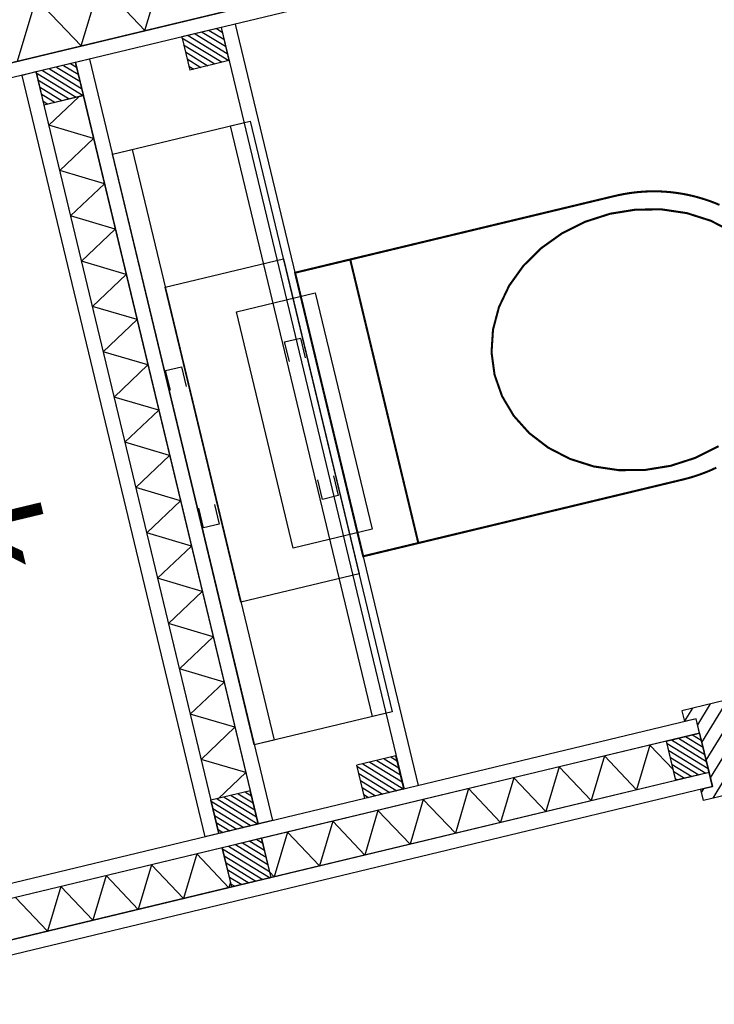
# Model space of a CAD drawing. Header units: millimetres. Extents: x 96940 to 101272, y 432237 to 434659.
# Tile 339 of 398: x 97304.325 to 97305.183, y 433597.149 to 433598.364. Entities that reach past the tile are written whole.
import ezdxf

# ---------------------------------------------------------------- set-up
doc = ezdxf.new("R2010")
doc.units = ezdxf.units.MM
for name, color, linetype in [('BL310---_BUKOZIJN', 1, 'Continuous'), ('R_BN_N_Kabels_en_leidingen_maatvoering', 1, 'Continuous'), ('R_BN_T_N_Eindpunt_Voorziening', 1, 'Continuous'), ('R_BN_T_N_Eindpunt_Voorziening_Maatvoering', 1, 'Continuous'), ('R_BN_T_N_Kokersysteem_Coordinaten', 1, 'Continuous')]:
    doc.layers.add(name, color=color, linetype=linetype)
doc.layers.add('R_BN_T_N_Coordinaten', color=7, linetype='Continuous', lineweight=25)
doc.styles.add('RET-ISO', font='RET-ISO.shx')
doc.styles.get("Standard").update_dxf_attribs({"font": 'romans.shx'})
doc.dimstyles.new('RET 1-500', dxfattribs={"dimtxt": 1, "dimasz": 1, "dimexe": 0.3, "dimexo": 0, "dimgap": 0.3, "dimtad": 1, "dimdec": 3, "dimzin": 1, "dimtxsty": 'Standard', "dimcen": 0, "dimclrd": 1, "dimclre": 1, "dimclrt": 7, "dimaunit": 2, "dimadec": 4, "dimazin": 0, "dimtfac": 1, "dimtdec": 3, "dimtofl": 0, "dimtmove": 0, "dimatfit": 0, "dimfxl": 1, "dimarcsym": 0})
pattern_1 = [(45, (-17092.54351065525, -14967.48771812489), (-4.490128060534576, 4.490128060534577), [])]
pattern_2 = [(45, (-17092.54351065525, -14782.48771812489), (-4.490128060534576, 4.490128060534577), [])]

# ---------------------------------------------------------------- blocks, each defined once
blk = doc.blocks.new('PWK')
at = {"layer": 'BL310---_BUKOZIJN'}
h = blk.add_hatch(dxfattribs=at)
h.set_pattern_fill('ANSI31', color=256, scale=5, angle=90, style=0)
h.set_pattern_definition([(135, (-17092.54351065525, -14867.48771812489), (-11.22532015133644, -11.22532015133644), [])])
h.paths.add_polyline_path([(1064.999999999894, 1108.999999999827), (1064.999999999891, 1125.999999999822), (1002.999999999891, 1125.999999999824), (1002.999999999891, 1058.999999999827), (1016.900000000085, 1058.999999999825), (1016.900000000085, 1073.999999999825), (1103.0999999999, 1073.999999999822), (1103.099999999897, 1058.999999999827), (1116.999999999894, 1058.999999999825), (1116.999999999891, 1108.999999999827)])
h = blk.add_hatch(dxfattribs=at)
h.set_pattern_fill('ANSI31', color=256, scale=2, angle=90, style=0)
h.set_pattern_definition([(225, (-18152.54351065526, 18186.38771812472), (-4.490128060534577, 4.490128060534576), [])])
h.paths.add_polyline_path([(1035.099999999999, 1073.899999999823), (1035.099999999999, 1031.899999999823), (1084.900000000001, 1031.899999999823), (1084.900000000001, 1073.899999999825)])
h = blk.add_hatch(dxfattribs=at)
h.set_pattern_fill('ANSI31', color=256, scale=2, style=0)
h.set_pattern_definition(pattern_2)
h.paths.add_polyline_path([(50.20000000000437, 702.9000000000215), (50.20000000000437, 653.100000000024), (92.20000000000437, 653.1000000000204), (92.20000000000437, 702.9000000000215)])
h = blk.add_hatch(dxfattribs=at)
h.set_pattern_fill('ANSI31', color=256, scale=2, style=0)
h.set_pattern_definition(pattern_2)
h.paths.add_polyline_path([(974.9000000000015, 702.9000000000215), (974.9000000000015, 653.1000000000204), (1016.900000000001, 653.1000000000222), (1016.900000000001, 702.9000000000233)])
h = blk.add_hatch(dxfattribs=at)
h.set_pattern_fill('ANSI31', color=256, scale=2, style=0)
h.set_pattern_definition(pattern_1)
h.paths.add_polyline_path([(50.20000000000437, 517.9000000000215), (50.20000000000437, 468.100000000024), (92.20000000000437, 468.1000000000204), (92.20000000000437, 517.9000000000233)])
h = blk.add_hatch(dxfattribs=at)
h.set_pattern_fill('ANSI31', color=256, scale=2, style=0)
h.set_pattern_definition(pattern_1)
h.paths.add_polyline_path([(974.9000000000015, 517.9000000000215), (974.9000000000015, 468.1000000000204), (1016.900000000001, 468.1000000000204), (1016.900000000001, 517.9000000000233)])
h = blk.add_hatch(dxfattribs=at)
h.set_pattern_fill('ANSI31', color=256, scale=2, style=0)
h.set_pattern_definition([(45, (-17032.34351065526, -14967.48771812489), (-4.490128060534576, 4.490128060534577), [])])
h.paths.add_polyline_path([(1035.099999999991, 517.9000000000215), (1035.099999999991, 468.1000000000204), (1084.899999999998, 468.1000000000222), (1084.899999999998, 517.9000000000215)])
for p, q in [((1002.999999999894, 1892.999999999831), (1002.999999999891, 1058.999999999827)), ((1116.999999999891, 1892.99999999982), (1116.999999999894, 1058.999999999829)), ((1103.0999999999, 1073.999999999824), (1016.900000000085, 1073.999999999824)), ((1016.900000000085, 1073.999999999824), (1016.900000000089, 1058.999999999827)), ((1016.999999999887, 1073.89999999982), (1016.999999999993, -29.89999999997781)), ((1034.999999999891, 1073.899999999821), (1016.999999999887, 1073.89999999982)), ((1034.999999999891, 1073.899999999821), (1034.999999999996, -29.89999999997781)), ((1035.099999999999, 1073.899999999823), (1084.900000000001, 1073.899999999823)), ((1035.099999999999, 1031.899999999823), (1035.099999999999, 1073.899999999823)), ((1084.900000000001, 1073.899999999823), (1084.900000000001, 1031.899999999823)), ((1084.999999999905, 1073.899999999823), (1085.000000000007, -29.89999999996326)), ((1084.999999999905, 1073.899999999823), (1102.999999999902, 1073.899999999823)), ((1102.999999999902, 1073.899999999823), (1103.000000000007, -29.89999999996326)), ((1103.0999999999, 1073.999999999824), (1103.099999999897, 1058.999999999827)), ((1002.999999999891, 1058.999999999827), (1016.900000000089, 1058.999999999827)), ((1116.999999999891, 1058.999999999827), (1103.099999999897, 1058.999999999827)), ((32.1000000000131, 1054.899999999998), (32.09999999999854, -41.89703368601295)), ((50.10000000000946, 1054.899999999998), (50.09999999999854, -41.89703368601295)), ((31.59999999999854, 20.2255284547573), (31.6000000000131, 1034.899999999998)), ((32, 20.2255284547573), (32.00000000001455, 1034.899999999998)), ((1084.900000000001, 1031.899999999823), (1035.099999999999, 1031.899999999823)), ((1035.099999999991, 1031.799999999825), (1035.099999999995, 518.0000000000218)), ((1084.899999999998, 1031.799999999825), (1035.099999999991, 1031.799999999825)), ((1035.099999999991, 1010.646944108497), (1071.738167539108, 1031.799999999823)), ((1084.899999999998, 1031.799999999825), (1084.900000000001, 518.0000000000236)), ((1035.099999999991, 1010.646944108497), (1084.899999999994, 981.8949007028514)), ((1035.099999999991, 953.1428572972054), (1084.899999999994, 981.8949007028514)), ((1035.099999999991, 953.1428572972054), (1084.899999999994, 924.3908138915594)), ((1035.099999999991, 895.6387704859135), (1084.899999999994, 924.3908138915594)), ((1035.099999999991, 895.6387704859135), (1084.899999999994, 866.8867270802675)), ((1035.099999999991, 838.1346836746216), (1084.899999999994, 866.8867270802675)), ((1035.099999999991, 838.1346836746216), (1084.899999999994, 809.3826402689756)), ((1035.099999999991, 780.6305968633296), (1084.899999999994, 809.3826402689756)), ((1035.099999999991, 780.6305968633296), (1084.899999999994, 751.8785534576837)), ((1035.099999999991, 723.1265100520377), (1084.899999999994, 751.8785534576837)), ((395.8500000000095, 639.6000000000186), (395.8500000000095, 739.6000000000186)), ((395.8500000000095, 739.6000000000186), (695.8500000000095, 739.6000000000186)), ((695.8500000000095, 739.6000000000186), (695.8500000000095, 639.6000000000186)), ((50.10000000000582, 721.00000000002), (1016.999999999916, 721.0000000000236)), ((1035.099999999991, 723.1265100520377), (1084.899999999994, 694.3744666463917)), ((170.8500000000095, 711.1000000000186), (920.8500000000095, 711.1000000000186)), ((170.8500000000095, 711.1000000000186), (920.8500000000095, 711.1000000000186)), ((170.8500000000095, 686.1000000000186), (170.8500000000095, 711.1000000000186)), ((170.8500000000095, 536.1000000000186), (170.8500000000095, 711.1000000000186)), ((345.8500000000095, 561.1000000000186), (345.8500000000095, 711.1000000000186)), ((345.8500000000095, 711.1000000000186), (745.8500000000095, 711.1000000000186)), ((445.8500000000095, 688.6000000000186), (445.8500000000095, 708.6000000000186)), ((445.8500000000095, 708.6000000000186), (470.8500000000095, 708.6000000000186)), ((620.8500000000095, 708.6000000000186), (645.8500000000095, 708.6000000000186)), ((645.8500000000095, 708.6000000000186), (645.8500000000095, 688.6000000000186)), ((745.8500000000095, 711.1000000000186), (745.8500000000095, 561.1000000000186)), ((920.8500000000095, 711.1000000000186), (920.8500000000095, 686.1000000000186)), ((920.8500000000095, 711.1000000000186), (920.8500000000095, 536.1000000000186)), ((50.10000000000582, 703.00000000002), (1016.999999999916, 703.0000000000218)), ((50.20000000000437, 702.9000000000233), (50.20000000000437, 653.1000000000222)), ((50.20000000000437, 702.9000000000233), (92.20000000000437, 702.9000000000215)), ((92.20000000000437, 702.9000000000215), (92.20000000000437, 653.1000000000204)), ((1016.900000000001, 702.9000000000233), (974.9000000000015, 702.9000000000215)), ((974.9000000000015, 702.9000000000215), (974.9000000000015, 653.1000000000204)), ((1016.900000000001, 702.9000000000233), (1016.900000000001, 653.1000000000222)), ((1035.099999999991, 665.6224232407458), (1084.899999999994, 694.3744666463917)), ((920.8500000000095, 686.1000000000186), (170.8500000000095, 686.1000000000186)), ((470.8500000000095, 688.6000000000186), (445.8500000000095, 688.6000000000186)), ((645.8500000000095, 688.6000000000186), (620.8500000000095, 688.6000000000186)), ((1035.099999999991, 665.6224232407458), (1084.899999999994, 636.8703798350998)), ((32.00000000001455, 610.7548115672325), (-37.99999999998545, 651.1693304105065)), ((50.20000000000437, 653.1000000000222), (92.20000000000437, 653.1000000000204)), ((1016.900000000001, 653.1000000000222), (974.9000000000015, 653.1000000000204)), ((695.8500000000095, 639.6000000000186), (395.8500000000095, 639.6000000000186)), ((1035.099999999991, 608.1183364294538), (1084.899999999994, 636.8703798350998)), ((32.00000000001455, 610.7548115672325), (-37.99999999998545, 570.3402927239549)), ((1035.099999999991, 608.1183364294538), (1084.899999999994, 579.3662930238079)), ((1035.099999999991, 550.6142496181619), (1084.899999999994, 579.3662930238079)), ((32.00000000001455, 529.9257738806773), (-37.99999999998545, 570.3402927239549)), ((170.8500000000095, 561.1000000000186), (920.8500000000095, 561.1000000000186)), ((170.8500000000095, 536.1000000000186), (170.8500000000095, 561.1000000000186)), ((745.8500000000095, 561.1000000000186), (345.8500000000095, 561.1000000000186)), ((920.8500000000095, 561.1000000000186), (920.8500000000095, 536.1000000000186)), ((445.8500000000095, 537.6000000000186), (445.8500000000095, 557.6000000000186)), ((445.8500000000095, 557.6000000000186), (470.8500000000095, 557.6000000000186)), ((620.8500000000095, 557.6000000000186), (645.8500000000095, 557.6000000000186)), ((645.8500000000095, 557.6000000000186), (645.8500000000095, 537.6000000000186)), ((1035.099999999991, 550.6142496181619), (1084.899999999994, 521.862206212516)), ((50.20000000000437, 536.0000000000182), (1016.900000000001, 536.0000000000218)), ((50.20000000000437, 536.0000000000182), (50.20000000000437, 518.00000000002)), ((920.8500000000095, 536.1000000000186), (170.8500000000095, 536.1000000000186)), ((920.8500000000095, 536.1000000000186), (170.8500000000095, 536.1000000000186)), ((470.8500000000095, 537.6000000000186), (445.8500000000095, 537.6000000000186)), ((645.8500000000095, 537.6000000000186), (620.8500000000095, 537.6000000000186)), ((1016.900000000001, 536.0000000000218), (1016.900000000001, 518.0000000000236)), ((32.00000000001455, 529.9257738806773), (-37.99999999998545, 489.5112550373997)), ((50.20000000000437, 518.00000000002), (1016.900000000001, 518.0000000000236)), ((50.20000000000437, 517.9000000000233), (50.20000000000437, 468.1000000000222)), ((50.20000000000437, 517.9000000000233), (92.20000000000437, 517.9000000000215)), ((92.20000000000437, 517.9000000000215), (92.20000000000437, 468.1000000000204)), ((92.29999999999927, 517.9000000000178), (92.30000000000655, 468.100000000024)), ((92.29999999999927, 517.9000000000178), (974.8000000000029, 517.9000000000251)), ((92.29999999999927, 512.3414316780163), (117.8428024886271, 468.1000000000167)), ((146.594845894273, 517.9000000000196), (117.8428024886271, 468.1000000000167)), ((146.594845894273, 517.9000000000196), (175.346889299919, 468.1000000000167)), ((204.0989327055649, 517.9000000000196), (175.346889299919, 468.1000000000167)), ((204.0989327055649, 517.9000000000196), (232.8509761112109, 468.1000000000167)), ((261.6030195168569, 517.9000000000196), (232.8509761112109, 468.1000000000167)), ((261.6030195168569, 517.9000000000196), (290.3550629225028, 468.1000000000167)), ((319.1071063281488, 517.9000000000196), (290.3550629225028, 468.1000000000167)), ((319.1071063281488, 517.9000000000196), (347.8591497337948, 468.1000000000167)), ((376.6111931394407, 517.9000000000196), (347.8591497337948, 468.1000000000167)), ((376.6111931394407, 517.9000000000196), (405.3632365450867, 468.1000000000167)), ((434.1152799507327, 517.9000000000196), (405.3632365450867, 468.1000000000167)), ((434.1152799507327, 517.9000000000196), (462.8673233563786, 468.1000000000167)), ((491.6193667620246, 517.9000000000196), (462.8673233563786, 468.1000000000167)), ((491.6193667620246, 517.9000000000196), (520.3714101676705, 468.1000000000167)), ((549.1234535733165, 517.9000000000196), (520.3714101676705, 468.1000000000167)), ((549.1234535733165, 517.9000000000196), (577.8754969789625, 468.1000000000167)), ((606.6275403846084, 517.9000000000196), (577.8754969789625, 468.1000000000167)), ((606.6275403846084, 517.9000000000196), (635.3795837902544, 468.1000000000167)), ((664.1316271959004, 517.9000000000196), (635.3795837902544, 468.1000000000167)), ((664.1316271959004, 517.9000000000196), (692.8836706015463, 468.1000000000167)), ((721.6357140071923, 517.9000000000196), (692.8836706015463, 468.1000000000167)), ((721.6357140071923, 517.9000000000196), (750.3877574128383, 468.1000000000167)), ((779.1398008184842, 517.9000000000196), (750.3877574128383, 468.1000000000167)), ((779.1398008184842, 517.9000000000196), (807.8918442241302, 468.1000000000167)), ((836.6438876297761, 517.9000000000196), (807.8918442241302, 468.1000000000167)), ((836.6438876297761, 517.9000000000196), (865.3959310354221, 468.1000000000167)), ((894.1479744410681, 517.9000000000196), (865.3959310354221, 468.1000000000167)), ((894.1479744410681, 517.9000000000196), (922.900017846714, 468.1000000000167)), ((951.65206125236, 517.9000000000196), (922.900017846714, 468.1000000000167)), ((951.65206125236, 517.9000000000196), (974.8000000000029, 477.80659399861)), ((974.8000000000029, 517.9000000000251), (974.8000000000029, 468.1000000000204)), ((1016.900000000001, 517.9000000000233), (974.9000000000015, 517.9000000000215)), ((974.9000000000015, 517.9000000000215), (974.9000000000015, 468.1000000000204)), ((1016.900000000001, 517.9000000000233), (1016.900000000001, 468.1000000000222)), ((1084.899999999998, 518.0000000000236), (1035.099999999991, 518.0000000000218)), ((1084.899999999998, 517.9000000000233), (1035.099999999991, 517.9000000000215)), ((1035.099999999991, 517.9000000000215), (1035.099999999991, 468.1000000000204)), ((1078.210462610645, 518.0000000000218), (1084.899999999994, 521.862206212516)), ((1084.899999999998, 517.9000000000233), (1084.899999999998, 468.1000000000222)), ((32.00000000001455, 449.0967361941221), (-37.99999999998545, 489.5112550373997)), ((50.20000000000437, 468.1000000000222), (92.20000000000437, 468.1000000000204)), ((50.20000000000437, 468.0000000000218), (1016.900000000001, 468.0000000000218)), ((50.20000000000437, 468.0000000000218), (50.20000000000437, 450.0000000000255)), ((92.30000000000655, 468.100000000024), (974.8000000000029, 468.1000000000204)), ((1016.900000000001, 468.1000000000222), (974.9000000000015, 468.1000000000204)), ((1016.900000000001, 468.0000000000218), (1016.900000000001, 450.0000000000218)), ((1084.899999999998, 468.1000000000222), (1035.099999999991, 468.1000000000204)), ((1084.899999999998, 468.0000000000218), (1035.099999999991, 468.00000000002)), ((1035.099999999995, 468.00000000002), (1035.099999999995, 12.20000000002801)), ((1035.099999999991, 435.6060759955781), (1084.899999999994, 464.358119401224)), ((1078.592077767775, 468.0000000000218), (1084.899999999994, 464.358119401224)), ((1084.900000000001, 468.0000000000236), (1084.899999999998, 12.20000000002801)), ((50.20000000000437, 450.0000000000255), (1016.900000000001, 450.0000000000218)), ((1035.099999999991, 435.6060759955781), (1084.899999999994, 406.8540325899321)), ((1035.099999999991, 378.1019891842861), (1084.899999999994, 406.8540325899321)), ((1035.099999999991, 378.1019891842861), (1084.899999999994, 349.3499457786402)), ((1035.099999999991, 320.5979023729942), (1084.899999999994, 349.3499457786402)), ((1035.099999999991, 320.5979023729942), (1084.899999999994, 291.8458589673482)), ((1035.099999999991, 263.0938155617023), (1084.899999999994, 291.8458589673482)), ((1035.099999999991, 263.0938155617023), (1084.899999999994, 234.3417721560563)), ((1035.099999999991, 205.5897287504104), (1084.899999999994, 234.3417721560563))]:
    blk.add_line(p, q, dxfattribs=at)
at = {"layer": 'BL310---_BUKOZIJN', "const_width": 2.54}
for points in [[(721.2330000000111, 1170.48000000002), (722.4580000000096, 1164.30400000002), (723.4940000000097, 1158.074000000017), (724.3420000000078, 1151.788000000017), (725.0010000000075, 1145.449000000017), (725.473000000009, 1139.05400000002), (725.7550000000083, 1132.60500000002), (725.8500000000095, 1126.100000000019), (725.8500000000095, 1111.100000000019), (725.8500000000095, 791.1000000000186), (365.8500000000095, 791.1000000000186), (365.8500000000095, 1111.100000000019), (365.8500000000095, 1111.100000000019), (365.8500000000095, 1126.100000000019), (365.9440000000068, 1132.60500000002), (366.226000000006, 1139.05400000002), (366.697000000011, 1145.449000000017), (367.3570000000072, 1151.788000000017), (368.2040000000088, 1158.074000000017), (369.2400000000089, 1164.30400000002), (370.4640000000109, 1170.48000000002), (371.8780000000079, 1176.600000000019), (373.4790000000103, 1182.667000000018), (375.2690000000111, 1188.67900000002), (377.2470000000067, 1194.636000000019), (379.4140000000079, 1200.538000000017), (381.7680000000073, 1206.386000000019), (384.312000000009, 1212.17900000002), (387.0440000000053, 1217.917000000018), (389.9650000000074, 1223.600000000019), (393.0480000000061, 1229.183000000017), (396.2690000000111, 1234.615000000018), (399.6280000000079, 1239.898000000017), (403.1250000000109, 1245.030000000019), (406.7600000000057, 1250.015000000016)], [(696.2010000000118, 1179.373000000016), (703.4190000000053, 1148.224000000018), (705.8500000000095, 1116.100000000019), (703.4190000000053, 1083.976000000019), (696.2010000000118, 1052.827000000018), (684.414000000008, 1023.599000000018), (668.4170000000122, 997.1840000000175), (648.6960000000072, 974.3820000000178), (625.8500000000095, 955.8850000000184), (600.5740000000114, 942.2570000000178), (573.6330000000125, 933.9100000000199), (545.8490000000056, 931.1000000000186), (518.0660000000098, 933.9110000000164), (491.1270000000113, 942.2570000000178), (465.851000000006, 955.8850000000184), (443.0050000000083, 974.3810000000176), (423.2820000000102, 997.1850000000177), (407.286000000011, 1023.600000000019), (395.4990000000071, 1052.826000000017), (388.2810000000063, 1083.976000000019), (385.8500000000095, 1116.100000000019), (388.2810000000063, 1148.226000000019), (395.4990000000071, 1179.37400000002), (407.286000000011, 1208.600000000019), (423.2820000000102, 1235.015000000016), (443.0050000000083, 1257.81900000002)]]:
    blk.add_lwpolyline(points, dxfattribs=at)
blk.add_lwpolyline([(725.8500000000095, 791.1000000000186), (725.8500000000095, 721.1000000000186), (365.8500000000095, 721.1000000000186), (365.8500000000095, 791.1000000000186)], close=True, dxfattribs=at)
at = {"layer": 'BL310---_BUKOZIJN', "style": 'RET-ISO'}
blk.add_text('m.k.', height=125, dxfattribs=at).set_placement((371.1750269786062, 217.8866134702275))
blk = doc.blocks.new('*D704')
at = {"layer": 'Defpoints', "color": 0, "transparency": 16777216}
for p in [(97302.2892697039, 433597.6196914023), (97304.81390622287, 433587.1189194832), (97302.8546069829, 433586.6478571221)]:
    blk.add_point(p, dxfattribs=at)
at = {"layer": 'R_BN_T_N_Eindpunt_Voorziening_Maatvoering', "color": 1, "lineweight": -2, "transparency": 16777216}
for p, q in [((97302.2892697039, 433597.6196914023), (97300.32997046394, 433597.1486290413)), ((97300.44685178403, 433596.6624821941), (97302.73772566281, 433587.1340039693)), ((97304.81390622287, 433587.1189194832), (97302.8546069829, 433586.6478571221))]:
    blk.add_line(p, q, dxfattribs=at)
at = {"layer": 'R_BN_T_N_Eindpunt_Voorziening_Maatvoering', "color": 1, "transparency": 16777216}
for points in [[(97300.52787625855, 433596.6819624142), (97300.36582730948, 433596.6430019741), (97300.32997046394, 433597.1486290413)], [(97302.81875013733, 433587.1534841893), (97302.65670118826, 433587.1145237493), (97302.8546069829, 433586.6478571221)]]:
    blk.add_solid(points, dxfattribs=at)
at = {"layer": 'R_BN_T_N_Eindpunt_Voorziening_Maatvoering', "color": 7, "transparency": 16777216, "insert": (97302.29592110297, 433590.8864548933), "char_height": 0.5, "attachment_point": 5, "rotation": 283.51869587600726}
blk.add_mtext('10,80', dxfattribs=at)

msp = doc.modelspace()

# ---------------------------------------------------------------- linework, layer by layer
at = {"layer": 'R_BN_T_N_Eindpunt_Voorziening', "color": 1}
msp.add_lwpolyline([(97310.12119698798, 433598.8865171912, 0.25, 0.25, 0), (97307.03707707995, 433599.0902961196, 5, 5, 0)], format="xyseb", dxfattribs=at)

# ---------------------------------------------------------------- block references
at = {"layer": 'R_BN_T_N_Eindpunt_Voorziening', "color": 1, "xscale": 0.0009999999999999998, "yscale": 0.0009999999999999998, "zscale": 0.0009999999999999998, "rotation": 283.5038322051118}
msp.add_blockref('PWK', (97303.87849444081, 433598.2392052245), dxfattribs=at)

# ---------------------------------------------------------------- dimensions: what is measured, and where the dimension line sits
at = {"layer": 'R_BN_T_N_Eindpunt_Voorziening_Maatvoering'}
dim = msp.add_linear_dim(base=(97302.8546069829, 433586.6478571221), p1=(97302.28926970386, 433597.6196914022), p2=(97304.81390622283, 433587.1189194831), angle=283.5186958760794, dimstyle='RET 1-500', override={"dimtxt": 0.5, "dimasz": 0.5, "dimexe": 0, "dimgap": 0.15, "dimdec": 2, "dimzin": 0, "dimtofl": 1, "dimatfit": 2}, dxfattribs=at)
dim.commit()
dim.dimension.update_dxf_attribs({"geometry": '*D704', "text_midpoint": (97301.8607039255, 433590.781818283), "dimtype": 161})

# ---------------------------------------------------------------- leaders
at = {"layer": 'R_BN_N_Kabels_en_leidingen_maatvoering', "color": 1, "annotation_type": 0, "has_hookline": 1, "hookline_direction": 0, "text_width": 10.42857142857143}
msp.add_leader([(97301.34293597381, 433597.1907487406), (97313.19240906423, 433593.8319314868), (97313.49240906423, 433593.8319314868)], dimstyle='RET 1-500', override={"dimasz": 0.3, "dimexe": 0, "dimzin": 0, "dimtofl": 1, "dimatfit": 2}, dxfattribs=at)
at = {"layer": 'R_BN_T_N_Coordinaten', "annotation_type": 0, "has_hookline": 1, "hookline_direction": 0, "text_width": 10.71428571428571}
msp.add_leader([(97293.65756273, 433600.4483471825), (97315.26885959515, 433598.0777107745)], dimstyle='RET 1-500', override={"dimexe": 0, "dimzin": 0, "dimtofl": 1, "dimatfit": 2}, dxfattribs=at)
at = {"layer": 'R_BN_T_N_Kokersysteem_Coordinaten', "color": 7, "annotation_type": 0, "has_hookline": 1, "hookline_direction": 0}
for points, text_width in [([(97301.34293597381, 433597.1907487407), (97310.72505583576, 433606.3751009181), (97311.22505583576, 433606.3751009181)], 5.214285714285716), ([(97301.63238949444, 433597.013501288), (97310.06743831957, 433603.1174757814), (97310.56743831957, 433603.1174757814)], 5.38095238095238)]:
    msp.add_leader(points, dimstyle='RET 1-500', override={"dimasz": 0.5, "dimexe": 0, "dimzin": 0, "dimtofl": 1, "dimatfit": 2}, dxfattribs=dict(at, text_width=text_width))

doc.saveas('drawing.dxf')
